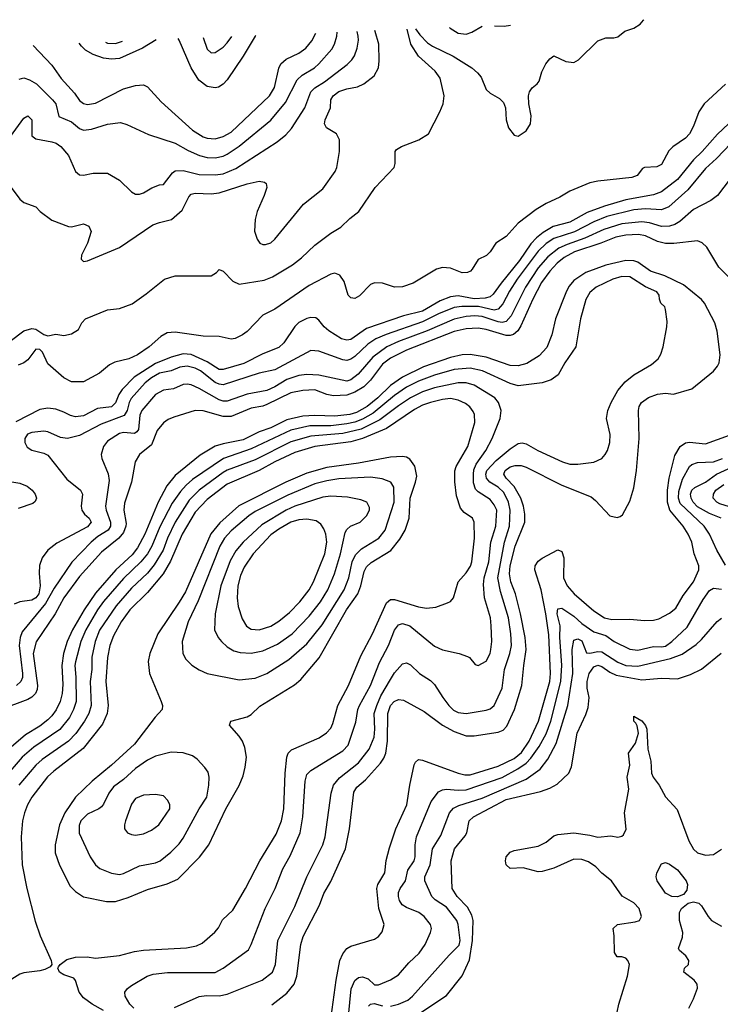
# Model space of a CAD drawing. Header units: inches. Extents: x 1834610 to 2027685, y 642842 to 774116.
# Tile 583 of 632: x 1985769 to 1989284, y 763869 to 768812. Entities that reach past the tile are written whole.
import ezdxf

# ---------------------------------------------------------------- set-up
doc = ezdxf.new("R2010")
doc.units = ezdxf.units.IN
doc.header["$MEASUREMENT"] = 0
doc.layers.add('B9786', color=7, linetype='Continuous')

msp = doc.modelspace()

# ---------------------------------------------------------------- linework, layer by layer
at = {"layer": 'B9786', "color": 5}
for points, elevation in [([(1987755, 768765.7), (1987776.2, 768736.2), (1987816.2, 768696.2), (1987839.7, 768679.7), (1987944.5, 768630), (1988038.5, 768570), (1988066.1, 768546.1), (1988084, 768524), (1988110, 768462.6), (1988130, 768443.9), (1988177.4, 768417.4), (1988196.3, 768396.3), (1988207.3, 768370), (1988210.2, 768310), (1988222.2, 768270), (1988250, 768233.1), (1988270, 768227.9), (1988310, 768254.4), (1988331.9, 768290), (1988335, 768330), (1988324.1, 768390), (1988322.7, 768430), (1988327.2, 768450), (1988340.5, 768470), (1988366, 768490), (1988375.9, 768504.1), (1988388.7, 768550), (1988409.8, 768590), (1988430, 768615.6), (1988450, 768630.2), (1988510, 768602.6), (1988550, 768598.2), (1988573.6, 768610), (1988670, 768706.4), (1988710, 768720.7), (1988750, 768720.7), (1988770, 768726.7), (1988805.9, 768754), (1988851.3, 768770), (1988882.4, 768790), (1988899.8, 768810), (1988901, 768812.3)], 280), ([(1987926.6, 768772.7), (1987929.2, 768770), (1987970, 768745.2), (1988010, 768740.3), (1988037.7, 768750), (1988089.6, 768779.3)], 320), ([(1988151.1, 768781.8), (1988200.8, 768779.2), (1988231.8, 768785.1)], 320), ([(1985710, 768207), (1985790, 768318.4), (1985810, 768329.2), (1985830.1, 768310), (1985830.3, 768230), (1985850, 768215), (1985930, 768199.8), (1985952.2, 768192.2), (1985976.1, 768176.1), (1986013.7, 768130), (1986050, 768050.4), (1986070, 768033.4), (1986090, 768032), (1986137.4, 768042.6), (1986210, 768041.7), (1986270, 768006), (1986330, 767948), (1986350, 767936.4), (1986370, 767935.8), (1986390, 767942.6), (1986431.8, 767968.2), (1986470, 767982.6), (1986490, 767985.3), (1986536, 768044), (1986550, 768053), (1986590, 768055.5), (1986670, 768035.2), (1986750, 768032.7), (1986790, 768039), (1986854.1, 768065.9), (1987060.6, 768199.4), (1987105.1, 768234.9), (1987133.5, 768266.5), (1987199.9, 768370), (1987230.4, 768450), (1987249.9, 768470.1), (1987298.9, 768501.1), (1987412.5, 768587.5), (1987436.3, 768610), (1987449.1, 768630.9), (1987461.9, 768670), (1987468.7, 768710), (1987468.2, 768730), (1987462, 768753.8)], 340), ([(1985722.1, 767197.9), (1985790, 767250.1), (1985830, 767261.8), (1985850, 767258.5), (1985890, 767231.3), (1985910, 767224.4), (1985950, 767233.1), (1985990, 767227.6), (1986030, 767235.8), (1986063.7, 767256.3), (1986080.9, 767290), (1986099.5, 767310), (1986210, 767355.8), (1986270, 767363.2), (1986333.6, 767386.4), (1986404.1, 767436), (1986495.1, 767510), (1986550, 767526), (1986730, 767527.1), (1986756.8, 767543.2), (1986770, 767557.4), (1986790, 767550.2), (1986839, 767499), (1986870, 767484.7), (1986996, 767504), (1987037.9, 767522.1), (1987138.7, 767581.3), (1987183.8, 767616.3), (1987250, 767680.9), (1987330, 767740.8), (1987380.3, 767770), (1987425.7, 767814.3), (1987470.6, 767850), (1987553.5, 767970), (1987647.9, 768070), (1987653.8, 768090), (1987652.8, 768150), (1987660, 768160), (1987684.3, 768175.7), (1987771.2, 768208.8), (1987820, 768240), (1987877.5, 768350), (1987893.8, 768390), (1987899.7, 768430), (1987878.6, 768518.6), (1987853.9, 768553.9), (1987769.9, 768630), (1987731.3, 768690), (1987713.9, 768764)], 280), ([(1985726.3, 767970), (1985770, 767911.6), (1985790, 767894.6), (1985850, 767872.7), (1985872.7, 767850), (1985930, 767806.7), (1986014.7, 767774.7), (1986030, 767772.6), (1986090, 767787.4), (1986116.3, 767776.3), (1986128.7, 767748.7), (1986110.1, 767689.9), (1986080.2, 767630), (1986078, 767610), (1986090, 767598.9), (1986110, 767600.9), (1986270, 767669.1), (1986437.7, 767782.3), (1986470, 767794.7), (1986531.1, 767808.9), (1986584.1, 767855.9), (1986617.8, 767922.2), (1986630, 767935.9), (1986650, 767942.2), (1986730, 767938.7), (1986770, 767943.1), (1986910, 767987.9), (1986970, 768001.1), (1986997.4, 767997.4), (1987006, 767990), (1987008.9, 767970), (1986996.1, 767930), (1986960.2, 767850), (1986950.8, 767809.2), (1986948.1, 767750), (1986960.2, 767710), (1986974.9, 767690), (1986990, 767683), (1987003.4, 767683.4), (1987030, 767692.6), (1987050, 767711.1), (1987194, 767886), (1987290, 767962.4), (1987352.5, 768050), (1987360.2, 768070), (1987374, 768150), (1987374.3, 768210), (1987358.8, 768238.8), (1987309.3, 768269.3), (1987298.6, 768290), (1987301.3, 768310), (1987328.2, 768370), (1987330.6, 768410), (1987342.7, 768430), (1987370, 768451.6), (1987410, 768464.7), (1987465, 768475), (1987495.4, 768490), (1987547.1, 768530), (1987569.1, 768570.9), (1987573.4, 768606.6), (1987570.4, 768690), (1987553.1, 768753.1), (1987551.2, 768757.4)], 320), ([(1985766.9, 768513.1), (1985790, 768519.6), (1985819.2, 768510), (1985853.5, 768490), (1985934.2, 768410), (1985950.2, 768390), (1985966.3, 768326.3), (1986030, 768298.8), (1986070, 768266.7), (1986090, 768258.1), (1986130, 768262.6), (1986210, 768287.2), (1986275.6, 768295.6), (1986306.5, 768286.5), (1986415.9, 768235.9), (1986550, 768192.2), (1986615.4, 768155.4), (1986672, 768130), (1986710, 768121.3), (1986750, 768119.6), (1986790, 768127.3), (1986810, 768136.6), (1986870, 768177.6), (1987030, 768307.9), (1987103.7, 768396.3), (1987161.5, 768510), (1987186.5, 768533.5), (1987249.2, 768570.8), (1987269.9, 768590), (1987335.5, 768664.5), (1987349.3, 768690), (1987360.2, 768730), (1987362.8, 768749.8)], 360), ([(1985837.4, 768683), (1985930, 768583.6), (1985976.6, 768516.6), (1986044, 768444), (1986070, 768407.4), (1986090, 768391.5), (1986110, 768386.9), (1986150, 768393.2), (1986290, 768465.4), (1986350, 768482.2), (1986390, 768484.8), (1986410, 768475.5), (1986479.3, 768399.3), (1986637.1, 768257.1), (1986690, 768224.6), (1986710, 768217.7), (1986750, 768214.5), (1986790, 768226.3), (1986830, 768248), (1987023.4, 768430), (1987048.4, 768471.6), (1987070, 768568.4), (1987079.8, 768590), (1987105.8, 768614.2), (1987170, 768643.5), (1987204.8, 768670), (1987234.3, 768705.7), (1987254.5, 768745.4)], 380), ([(1986954.3, 768733.2), (1986950.6, 768729.4), (1986890, 768629.3), (1986810, 768511.2), (1986790, 768488.4), (1986766.3, 768473.7), (1986750, 768469.4), (1986710, 768476.8), (1986668.8, 768508.8), (1986630.1, 768570), (1986570, 768710.3), (1986564.9, 768717.1)], 420), ([(1986689.9, 768722.4), (1986710, 768664.2), (1986730, 768646.7), (1986750, 768648), (1986790, 768674), (1986810, 768695.4), (1986833.7, 768728.3)], 440), ([(1986453.3, 768711.9), (1986385.6, 768670), (1986270, 768617), (1986230, 768613.4), (1986190, 768618.6), (1986138, 768638), (1986100.1, 768660.1), (1986079.1, 768679.1), (1986067.7, 768693.8)], 420), ([(1986200.1, 768700), (1986210, 768695.2), (1986250, 768693.6), (1986285.8, 768704.1)], 440), ([(1989310, 768487.9), (1989203.3, 768390), (1989177.3, 768350), (1989150, 768278.6), (1989130, 768239.9), (1989110, 768216.8), (1989046.2, 768173.8), (1989026.3, 768153.7), (1988990, 768085.7), (1988966.8, 768073.2), (1988903.7, 768070), (1988894.4, 768065.6), (1988867.3, 768030), (1988840.5, 768019.5), (1988670, 768001.9), (1988630, 767993.1), (1988530, 767950.7), (1988479.1, 767920.9), (1988410, 767889.1), (1988360, 767860), (1988269.6, 767790.4), (1988210, 767723.2), (1988158.3, 767690), (1988130, 767646.2), (1988112.1, 767627.9), (1988070, 767609.1), (1988039.4, 767560.6), (1988030.4, 767549.6), (1988016.9, 767543.1), (1987990, 767541.3), (1987930, 767564.7), (1987890, 767568.8), (1987860.4, 767559.6), (1987743.2, 767490), (1987690, 767471.1), (1987649.9, 767469.9), (1987590, 767489), (1987550, 767491.3), (1987530, 767483.7), (1987474.4, 767425.6), (1987450, 767413.1), (1987430, 767416.7), (1987417.9, 767430), (1987397.4, 767497.4), (1987376.2, 767530), (1987350, 767539.4), (1987330, 767535.2), (1987221.6, 767478.4), (1987050, 767359.7), (1986990, 767328.7), (1986910, 767247), (1986887.7, 767230), (1986850, 767211), (1986830, 767208.2), (1986770, 767221.2), (1986690, 767223.3), (1986550, 767243.8), (1986510, 767240.1), (1986477.5, 767222.5), (1986418.9, 767170), (1986360.6, 767130), (1986316.9, 767110), (1986246.4, 767093.6), (1986219.9, 767080.1), (1986170, 767037.9), (1986090, 766995.1), (1986030, 766995.1), (1985990, 767014), (1985910, 767084.2), (1985883.8, 767143.8), (1985870, 767156.3), (1985850, 767158.4), (1985810, 767104.7), (1985790, 767089.8), (1985761.7, 767078.3)], 280), ([(1989325.3, 768290), (1989270, 768238.3), (1989193.4, 768150), (1989150, 768108), (1989070, 768010.3), (1988990, 767947.4), (1988950, 767932.5), (1988810, 767908), (1988703.5, 767876.5), (1988616.2, 767843.8), (1988530, 767795.2), (1988445.7, 767774.3), (1988395.7, 767744.3), (1988362.3, 767717.7), (1988333.4, 767686.6), (1988276.9, 767603.1), (1988184.3, 767490), (1988145, 767434.9), (1988130, 767421.8), (1988105.3, 767414.7), (1988050, 767410.2), (1987970, 767425.4), (1987930, 767421.7), (1987879.6, 767400.4), (1987790, 767349.1), (1987694.5, 767325.5), (1987510, 767261.7), (1987430, 767206), (1987410, 767202.9), (1987384.5, 767210), (1987320.3, 767250), (1987297.5, 767270), (1987270, 767304.5), (1987254.8, 767314.8), (1987230, 767317.4), (1987210, 767312.5), (1987170, 767292.1), (1987150, 767272.5), (1987093.8, 767190), (1987070, 767167.3), (1986990, 767134.2), (1986893.2, 767086.8), (1986790, 767056.4), (1986770, 767056.3), (1986710, 767095.4), (1986630, 767132.1), (1986590, 767135.6), (1986530, 767118.9), (1986450, 767085.6), (1986343.1, 767016.9), (1986284.2, 766955.8), (1986266.7, 766930), (1986250, 766889.2), (1986230, 766868.8), (1986160.1, 766859.9), (1986090, 766824.4), (1986050, 766818.3), (1986024.6, 766824.6), (1985990, 766842.8), (1985950, 766856.3), (1985910, 766861.4), (1985870, 766855.3), (1985750, 766793.8)], 320), ([(1989410, 768265.3), (1989265.2, 768114.8), (1989210, 768065.6), (1989121.7, 767958.3), (1989027.1, 767872.9), (1988990, 767858.4), (1988910, 767863.4), (1988850, 767858.4), (1988715.8, 767824.2), (1988650, 767797.8), (1988553.1, 767746.9), (1988450, 767713.9), (1988411.5, 767688.5), (1988370, 767649.9), (1988265.2, 767510), (1988227.2, 767450), (1988194.2, 767385.8), (1988170, 767359), (1988150, 767354.3), (1988072.1, 767372.1), (1987987.7, 767372.3), (1987950, 767367.1), (1987870, 767336.4), (1987790, 767295.9), (1987607.3, 767232.7), (1987556.1, 767210), (1987515.8, 767184.2), (1987450, 767121.9), (1987430, 767108.2), (1987410, 767102.1), (1987390, 767104.5), (1987270, 767148.6), (1987230, 767151.4), (1987050, 767055), (1986970, 767037.8), (1986790, 766979), (1986770, 766981.9), (1986750, 766991.4), (1986676.2, 767050), (1986650, 767063.3), (1986610, 767073.1), (1986572.9, 767067.1), (1986530, 767048.8), (1986470, 767037.2), (1986430, 767014.3), (1986399.1, 766990), (1986328, 766910), (1986318, 766890), (1986308.9, 766850), (1986294.2, 766825.8), (1986177.5, 766782.5), (1986070, 766725.6), (1986009, 766709), (1985974.8, 766714.8), (1985910, 766744), (1985890, 766746.8), (1985830, 766739.6), (1985808.5, 766731.5), (1985795.6, 766710), (1985795.5, 766690), (1985806.8, 766666.8), (1985830, 766651.9), (1985890, 766636.5), (1985910, 766626.3), (1986005.2, 766505.2), (1986074.3, 766450), (1986085.2, 766430), (1986077, 766370), (1986081.7, 766350), (1986095.2, 766330), (1986118.6, 766310), (1986127.9, 766290), (1986110, 766265.8), (1985955, 766185), (1985910.7, 766149.3), (1985882, 766110), (1985868.2, 766071.8), (1985866.8, 766033.2), (1985872.7, 765970), (1985865.2, 765930), (1985850.1, 765910), (1985830, 765898.8), (1985770.1, 765889.9), (1985742, 765878)], 340), ([(1989392, 768090), (1989270.2, 767929.8), (1989236.2, 767903.8), (1989150, 767859), (1989080.8, 767799.2), (1989056, 767784), (1989030, 767775.6), (1988990, 767774.6), (1988930, 767792.8), (1988890, 767798.1), (1988790, 767787), (1988700.6, 767759.4), (1988604.2, 767715.8), (1988515.5, 767684.5), (1988474.9, 767665.1), (1988418.7, 767621.2), (1988370, 767565.9), (1988307.7, 767470), (1988234.7, 767325.3), (1988210, 767297.8), (1988190, 767292.8), (1988170, 767295), (1988090, 767321.6), (1988053.7, 767326.3), (1988010, 767323.1), (1987950, 767309.6), (1987813.7, 767250), (1987670, 767197.4), (1987610.7, 767169.3), (1987541.1, 767118.9), (1987467, 767033), (1987430, 767003.9), (1987410, 766998.1), (1987270, 767027.4), (1987210.4, 767030.4), (1987170, 767026.3), (1987110, 767005.7), (1987050, 766969.2), (1987010, 766951.2), (1986910, 766933), (1986810, 766897.4), (1986790, 766897.5), (1986770, 766903.9), (1986670, 766961.6), (1986630, 766979.3), (1986610, 766983), (1986590, 766981), (1986540.2, 766959.8), (1986490, 766952.2), (1986450.2, 766930), (1986382.5, 766850), (1986372.4, 766827.6), (1986365.1, 766754.9), (1986357.5, 766742.5), (1986344.6, 766735.4), (1986290, 766740.4), (1986270, 766735.5), (1986210, 766697), (1986189.4, 766670), (1986178.8, 766630), (1986181.3, 766610), (1986213.1, 766533.1), (1986218.6, 766498.6), (1986200.3, 766370), (1986202.5, 766350), (1986224.7, 766290), (1986225.4, 766270), (1986213.8, 766250), (1986162.1, 766217.9), (1986128.3, 766190), (1986031.6, 766088.4), (1985941.5, 765958.5), (1985898.7, 765881.3), (1985781.3, 765738.7), (1985770.9, 765710), (1985766.5, 765670), (1985783.7, 765530), (1985782.7, 765510), (1985775.1, 765490), (1985753.7, 765470)], 360), ([(1989350, 767495.8), (1989277.7, 767570), (1989217, 767670), (1989192.8, 767692.8), (1989170, 767701.8), (1989051.6, 767688.4), (1989010, 767688.4), (1988970, 767699.4), (1988910, 767727.9), (1988874, 767734), (1988810, 767730.5), (1988760.2, 767719.8), (1988684.6, 767690), (1988553.1, 767646.9), (1988501.5, 767618.5), (1988465.6, 767590), (1988429, 767550), (1988387.8, 767492.2), (1988343.6, 767410), (1988284.1, 767275.9), (1988269.2, 767250.8), (1988247.5, 767232.5), (1988230, 767226.9), (1988210, 767227.1), (1988110, 767256.4), (1988070, 767263), (1988010, 767259.6), (1987950, 767247.2), (1987710, 767153), (1987630, 767113), (1987590, 767082.6), (1987530, 767002.7), (1987496.2, 766970), (1987450, 766941.7), (1987410, 766927.1), (1987344, 766924), (1987310, 766930.7), (1987250, 766953.5), (1987190, 766951.4), (1987130, 766939.2), (1987010, 766880.6), (1986990, 766872.7), (1986930, 766861.7), (1986830, 766820.1), (1986790, 766819.7), (1986690, 766849.4), (1986650.1, 766849.9), (1986542.8, 766817.2), (1986514.8, 766805.2), (1986491.6, 766788.4), (1986459.2, 766750), (1986430, 766678), (1986371.1, 766628.9), (1986347.9, 766592.1), (1986330.1, 766490), (1986294.7, 766385.3), (1986292.2, 766350), (1986302.9, 766282.9), (1986302.4, 766270), (1986290, 766238.6), (1986266.6, 766210), (1986180.5, 766139.5), (1986070, 766016.9), (1985991.2, 765910), (1985946.9, 765830), (1985851.4, 765688.6), (1985837.4, 765630), (1985859.2, 765470), (1985856.9, 765450), (1985847.9, 765430), (1985830, 765411.7), (1985810, 765399.7), (1985671.7, 765348.3)], 380), ([(1987033.9, 763866.1), (1987110, 763925), (1987146.6, 763970), (1987159.3, 764010), (1987179.6, 764170), (1987191, 764210), (1987273.2, 764366.8), (1987294.7, 764425.3), (1987330, 764486.5), (1987403.6, 764650), (1987423.4, 764750), (1987446.1, 764933.9), (1987460.9, 764959.1), (1987504.5, 764995.5), (1987579.3, 765080.7), (1987595.8, 765104.2), (1987606.4, 765130), (1987614.5, 765190), (1987617, 765330), (1987630, 765369.3), (1987648.2, 765390), (1987670, 765399.8), (1987695.8, 765395.8), (1987799.3, 765339.3), (1987890, 765270.1), (1987950, 765238.6), (1988010, 765217.7), (1988050, 765217.2), (1988170, 765235.4), (1988195, 765245), (1988214.1, 765265.9), (1988251.2, 765350), (1988289.5, 765470), (1988298, 765570), (1988311.2, 765650), (1988305.3, 765710), (1988282.6, 765830), (1988256.3, 765930), (1988233.5, 765990), (1988226, 766030), (1988230.7, 766070), (1988254.7, 766170), (1988303.3, 766290), (1988303.3, 766330), (1988297.7, 766370), (1988284.5, 766410), (1988250, 766469.4), (1988210.4, 766510), (1988199.1, 766530), (1988204.9, 766550), (1988230, 766567.5), (1988254.6, 766574.6), (1988285.4, 766574.6), (1988310, 766566.2), (1988490, 766475.9), (1988636.8, 766416.8), (1988658.9, 766398.9), (1988730, 766321.8), (1988767.1, 766312.9), (1988782, 766318), (1988793, 766327), (1988830, 766394.9), (1988850, 766462.8), (1988863.4, 766550), (1988878.2, 766710), (1988873.3, 766850), (1988876.8, 766870), (1988888.3, 766890), (1988924.8, 766915.2), (1988970, 766931.9), (1989010, 766936.8), (1989050, 766932.2), (1989141, 766959), (1989250, 767048), (1989270, 767073.1), (1989279.1, 767090), (1989284.5, 767130), (1989269.1, 767249.1), (1989257.4, 767290), (1989205.1, 767390), (1989190, 767408.3), (1989100.5, 767480.5), (1989006.3, 767526.3), (1988934.2, 767550), (1988870, 767595.2), (1988850, 767602), (1988810, 767603.9), (1988710, 767579.4), (1988610, 767543.5), (1988550, 767502.3), (1988525.7, 767474.3), (1988513.5, 767450), (1988458.2, 767310), (1988439.1, 767230), (1988413.5, 767166.5), (1988375.4, 767124.6), (1988314.4, 767085.6), (1988270, 767074.2), (1988230, 767075.8), (1988110, 767118.2), (1988030, 767130.9), (1987989.9, 767129.9), (1987930, 767115.7), (1987795.9, 767070), (1987690, 767017.2), (1987630, 766975.7), (1987566.6, 766913.4), (1987512.2, 766870), (1987459.3, 766840.7), (1987426.5, 766830), (1987350, 766821.1), (1987250, 766824.7), (1987190, 766821.3), (1987110, 766803), (1987030, 766763.3), (1986970, 766743.1), (1986890, 766702.9), (1986790, 766683.6), (1986749.5, 766670.5), (1986674.5, 766625.5), (1986550, 766524.1), (1986508.3, 766471.7), (1986463.5, 766390), (1986396.9, 766230), (1986359.7, 766160.3), (1986333.4, 766126.6), (1986252, 766050), (1986150, 765933.1), (1986092.1, 765850), (1986034.6, 765750), (1986007.6, 765690), (1985989.7, 765630), (1985981.2, 765570), (1985984.9, 765475.1), (1985981.8, 765430), (1985972.4, 765390), (1985952.2, 765347.8), (1985930, 765316.9), (1985910, 765298), (1985870, 765266.4), (1985797.7, 765222.3), (1985692.2, 765130)], 420), ([(1986546.3, 763853.7), (1986670, 763908.8), (1986706, 763914), (1986770, 763911.6), (1986810, 763920.9), (1986986.3, 763990), (1987037.7, 764030), (1987052.2, 764070), (1987064.1, 764190), (1987150, 764360.9), (1987209.2, 764510), (1987290.5, 764670), (1987301.2, 764710), (1987331.9, 764930), (1987344.5, 764970), (1987373.3, 765006.7), (1987470, 765082.1), (1987522.9, 765150), (1987547.1, 765210), (1987550.6, 765250), (1987548.3, 765330), (1987561.6, 765370), (1987581.8, 765418.2), (1987630, 765500.6), (1987650, 765532.8), (1987690, 765578.2), (1987710, 765582.8), (1987730, 765573.4), (1987776, 765530), (1987830, 765495.2), (1987850, 765474.9), (1987891.6, 765410), (1987923.2, 765370), (1987946.6, 765346.6), (1987970, 765333.9), (1988010, 765330.1), (1988110, 765346.6), (1988130, 765353.4), (1988150.6, 765370), (1988190, 765456.4), (1988201.7, 765550), (1988228, 765630), (1988236.4, 765670), (1988233.8, 765730), (1988222.6, 765810), (1988181.3, 765941.3), (1988168.3, 766010), (1988201.3, 766190), (1988227.2, 766270), (1988230.9, 766350), (1988222.3, 766390), (1988198, 766438), (1988170, 766465.5), (1988128.8, 766490), (1988111.6, 766510), (1988108.3, 766530), (1988113.8, 766550), (1988160, 766600), (1988230, 766657.5), (1988270, 766684.6), (1988290, 766687.8), (1988310, 766683.5), (1988368.9, 766650), (1988493.1, 766593.1), (1988530, 766581.7), (1988570, 766581.5), (1988650, 766591), (1988690, 766609.1), (1988707.4, 766630), (1988719.3, 766650), (1988730.5, 766690), (1988732.1, 766730), (1988714, 766810), (1988719.8, 766850), (1988736.8, 766890), (1988769.8, 766950), (1988806.4, 766993.6), (1988850, 767029.3), (1988938.5, 767081.5), (1988972.7, 767110), (1988986.4, 767133.6), (1988997.8, 767170), (1989015.7, 767270), (1989017.1, 767297.1), (1989010, 767357.2), (1989005.4, 767370), (1988986, 767390), (1988978.7, 767410), (1988978, 767430), (1988966.3, 767446.4), (1988910, 767471.4), (1988830, 767520.9), (1988790, 767523.4), (1988744.9, 767510), (1988660.9, 767470), (1988630, 767442.3), (1988610, 767407.3), (1988582.7, 767310), (1988559.3, 767170), (1988504.4, 767090), (1988471.3, 767030), (1988436.2, 767003.8), (1988390.1, 766989.9), (1988270, 766974), (1988230, 766985.3), (1988090.9, 767050), (1988030, 767063.3), (1987950, 767055.7), (1987850, 767028.1), (1987770, 766997.6), (1987710, 766966.7), (1987650, 766925.9), (1987542.5, 766837.5), (1987490, 766807.1), (1987450, 766792.2), (1987410, 766783.6), (1987330, 766773.7), (1987225.8, 766774.2), (1987130, 766751.1), (1986930, 766657.2), (1986791.3, 766608.7), (1986635.7, 766504.3), (1986603.8, 766476.2), (1986575.7, 766444.3), (1986535.1, 766384.9), (1986473.2, 766266.8), (1986432.4, 766170), (1986409.7, 766130), (1986377.2, 766090), (1986290, 766007.7), (1986190, 765891.3), (1986160.1, 765850), (1986101.9, 765750), (1986075.6, 765690), (1986048.7, 765588.7), (1986045.2, 765570), (1986050.9, 765510.9), (1986052.5, 765390), (1986039.7, 765350), (1986019.7, 765310), (1985970, 765249), (1985839.7, 765160.3), (1985780.9, 765110), (1985690, 765003)], 440), ([(1986342.5, 763850), (1986321.4, 763870), (1986298.5, 763910), (1986297.2, 763930), (1986310, 763948.8), (1986330, 763963.2), (1986409.6, 764010), (1986439.4, 764020.6), (1986511.2, 764028.8), (1986750.4, 764029.6), (1986789.9, 764050.1), (1986916.9, 764143.1), (1986931.1, 764168.9), (1987000.6, 764350), (1987050.6, 764450), (1987089.9, 764550), (1987125.6, 764614.4), (1987177.1, 764730), (1987189.9, 764810.1), (1987201.1, 764990), (1987210, 765022.6), (1987230, 765043), (1987390, 765141.6), (1987417.7, 765170), (1987455, 765285), (1987466.4, 765350), (1987474.1, 765370), (1987528.9, 765470), (1987575.4, 765584.6), (1987619.6, 765670), (1987650, 765747.4), (1987670, 765774.7), (1987690, 765780.6), (1987727.2, 765770), (1987850, 765667.6), (1987890, 765649.4), (1987974, 765630), (1988015.5, 765615.5), (1988026, 765610), (1988055.2, 765575.2), (1988070, 765570.5), (1988110, 765591.8), (1988129.8, 765630), (1988133.9, 765650), (1988137.5, 765690), (1988135.4, 765770), (1988131.6, 765810), (1988101.5, 765910), (1988096.1, 765976.1), (1988100.3, 766010), (1988122.7, 766090), (1988133.5, 766190), (1988158, 766270), (1988162.7, 766350), (1988150, 766377.5), (1988130, 766403), (1988070, 766441.7), (1988056.1, 766456.1), (1988046.7, 766486.7), (1988045.8, 766530), (1988047.8, 766552.2), (1988058.9, 766581.1), (1988107.7, 766650), (1988140.4, 766710), (1988180.6, 766810), (1988185, 766850), (1988171.3, 766890), (1988153.3, 766913.3), (1988050, 766977.4), (1988010, 766988.6), (1987970, 766989.2), (1987850, 766965), (1987790, 766943.4), (1987730, 766913.2), (1987670, 766874.6), (1987576.3, 766803.7), (1987482.9, 766757.1), (1987390, 766734.4), (1987230, 766722.1), (1987130, 766692.6), (1986950, 766603), (1986810, 766551.2), (1986790, 766539.9), (1986669.8, 766450.2), (1986620.1, 766399.8), (1986549.4, 766290), (1986510.1, 766210), (1986488.8, 766150), (1986444.6, 766075.4), (1986410, 766034.6), (1986330, 765958.2), (1986252.6, 765870), (1986170, 765746.8), (1986147.4, 765690), (1986131.4, 765611.4), (1986130.7, 765550), (1986122.4, 765490), (1986127.2, 765370), (1986116, 765330), (1986094.6, 765290), (1986051.2, 765228.8), (1986014.1, 765190), (1985881.7, 765098.3), (1985850.1, 765070), (1985765.6, 764970)], 460), ([(1986190, 763837.8), (1986133.5, 763870), (1986090, 763902.6), (1986068.5, 763930), (1986050, 763989.3), (1986041.4, 764001.4), (1985990, 764018), (1985969.4, 764030), (1985961.2, 764050), (1985963.2, 764056.8), (1985972.7, 764070), (1986005.9, 764094.1), (1986050, 764105.3), (1986108.3, 764108.3), (1986150, 764100.9), (1986270, 764114.3), (1986346, 764134), (1986390, 764140.4), (1986606.5, 764153.5), (1986657.2, 764162.8), (1986684.1, 764175.9), (1986749.1, 764230.9), (1986766.8, 764253.2), (1986787, 764293), (1986838.5, 764341.5), (1986902.8, 764450), (1986974, 764590), (1987056.2, 764723.8), (1987083.6, 764790), (1987095.3, 764850), (1987101.1, 765030), (1987110.4, 765109.6), (1987117.1, 765130), (1987132.5, 765147.5), (1987272.5, 765207.5), (1987308.5, 765231.5), (1987330, 765254.9), (1987340.7, 765279.3), (1987365.2, 765370), (1987418.8, 765470), (1987481.6, 765618.4), (1987539.1, 765730), (1987610, 765884.2), (1987630, 765900.8), (1987650, 765901.2), (1987770, 765864), (1987810, 765858.1), (1987856.4, 765863.6), (1987915.7, 765884.3), (1987930, 765892.2), (1987946.3, 765910), (1987968.9, 765990), (1988010, 766035.9), (1988031.1, 766068.9), (1988037.5, 766090), (1988050.4, 766210), (1988049.8, 766289.8), (1988041.1, 766310), (1987998.8, 766338.8), (1987980.2, 766360.2), (1987961.5, 766421.5), (1987951.8, 766491.8), (1987952.7, 766547.3), (1987958.8, 766570), (1988018, 766670), (1988052.2, 766790), (1988051.9, 766830), (1988045.3, 766845.3), (1988028.2, 766868.2), (1988006.1, 766886.1), (1987970, 766902.3), (1987930, 766909.9), (1987890, 766905.6), (1987830, 766891.3), (1987790, 766877.2), (1987750, 766856.2), (1987610, 766760.6), (1987490, 766709.7), (1987430, 766693.4), (1987250, 766670.2), (1987150, 766640.2), (1987050, 766593.1), (1986971.5, 766550), (1986810, 766481), (1986710, 766404.4), (1986650, 766340.6), (1986584.8, 766230), (1986525.6, 766094.4), (1986489.8, 766030.2), (1986410, 765936.7), (1986321.9, 765850), (1986279.2, 765790), (1986240.4, 765719.6), (1986222.3, 765670), (1986209.3, 765610), (1986201.6, 765490), (1986212.4, 765370), (1986207.4, 765330), (1986185.1, 765274.9), (1986087, 765153), (1985940.1, 765039.9), (1985909.2, 765010.8), (1985830.6, 764910), (1985808.6, 764870), (1985793.4, 764830), (1985784, 764790), (1985776.7, 764710), (1985782.4, 764570), (1985805.5, 764450), (1985846.6, 764286.6), (1985872.6, 764212.6), (1985927.7, 764090), (1985931.3, 764070), (1985922.5, 764057.5), (1985896.2, 764043.8), (1985870, 764036.8), (1985790, 764027.1), (1985770, 764020.6), (1985689.4, 763970.6)], 480), ([(1987327.8, 763770), (1987356.9, 763990), (1987376.2, 764090), (1987390, 764122.8), (1987410, 764149.3), (1987430, 764161), (1987550, 764196), (1987570, 764210.4), (1987587.2, 764232.8), (1987597.6, 764270), (1987570.5, 764350), (1987561.2, 764450), (1987566.8, 764470), (1987601.3, 764530), (1987608.5, 764591.5), (1987625.2, 764654.8), (1987656.8, 764750), (1987711.1, 764870), (1987726.1, 764970), (1987748.8, 765071.2), (1987755.8, 765084.2), (1987770, 765097.6), (1987790, 765095.4), (1987969.7, 765029.7), (1988001.9, 765021.9), (1988030, 765021.7), (1988170, 765065.7), (1988250, 765102.9), (1988286.6, 765133.4), (1988325.2, 765190), (1988371.9, 765290), (1988428.6, 765490), (1988433.2, 765530), (1988424.2, 765724.2), (1988408.7, 765830), (1988385.5, 765950), (1988353.7, 766050), (1988356.3, 766070), (1988370, 766094.4), (1988390, 766109.3), (1988470, 766151.4), (1988490, 766142.6), (1988498.9, 766110), (1988498.3, 766010), (1988515.5, 765970), (1988551.4, 765930), (1988650, 765844.2), (1988703.6, 765810), (1988740.6, 765800.6), (1988830, 765802), (1988904.3, 765795.7), (1988950, 765798), (1988975.5, 765804.5), (1989030, 765833.4), (1989061.5, 765858.5), (1989097.7, 765922.3), (1989150, 765990.2), (1989176.2, 766050), (1989176.6, 766070), (1989153.9, 766130), (1989141.6, 766190), (1989123.6, 766230), (1989098.2, 766270), (1989030.8, 766350), (1989020.2, 766390), (1989020.2, 766450), (1989027.8, 766510), (1989056.3, 766623.7), (1989083.2, 766670), (1989110, 766688.8), (1989130, 766692.1), (1989210, 766683), (1989330, 766726.8)], 380), ([(1989310, 766074.3), (1989266.9, 766150), (1989231, 766230), (1989203.6, 766270), (1989083.5, 766383.5), (1989074.3, 766410), (1989076.3, 766443.7), (1989094.4, 766505.6), (1989130, 766568.6), (1989140.9, 766579.1), (1989170, 766589.7), (1989250, 766592.2), (1989295.8, 766610)], 360), ([(1989289, 766310), (1989230, 766333.7), (1989170, 766367), (1989148.6, 766390), (1989137.5, 766410), (1989134.6, 766430), (1989141.3, 766450), (1989156, 766464), (1989210, 766491.3), (1989264.7, 766530), (1989364.8, 766575.2)], 340), ([(1985710, 766495.8), (1985770, 766485.8), (1985806.7, 766470), (1985832.6, 766450), (1985846.9, 766430), (1985852.9, 766410), (1985846.2, 766393.8), (1985835.9, 766384.1), (1985761.6, 766358.4)], 320), ([(1989330, 766367.4), (1989282.5, 766382.5), (1989267, 766390), (1989248.1, 766410), (1989249.9, 766430), (1989262.1, 766450), (1989301.4, 766478.6)], 320), ([(1987418.7, 763810), (1987432.2, 763947.8), (1987450, 763988.5), (1987470, 764004), (1987490, 764006.8), (1987517.2, 763997.2), (1987550, 763967), (1987570, 763967.6), (1987630, 763991.5), (1987670, 764017.8), (1987721.9, 764078.1), (1987774.1, 764125.9), (1987803.5, 764170), (1987831, 764230), (1987834.7, 764250), (1987829.8, 764270), (1987798.7, 764310), (1987772, 764330), (1987710, 764355.3), (1987688.5, 764368.5), (1987675.6, 764390), (1987670.5, 764410), (1987670, 764430.4), (1987677.5, 764450), (1987705.2, 764490), (1987717, 764543), (1987748.3, 764590), (1987753, 764610), (1987752.7, 764670), (1987761, 764710), (1987833.3, 764886.7), (1987870, 764935.4), (1987890, 764946.3), (1987909.9, 764950.1), (1987970, 764944.2), (1988010, 764946.6), (1988190, 765008.2), (1988268.9, 765051.1), (1988310, 765079.9), (1988334.5, 765105.5), (1988376.5, 765163.5), (1988410, 765226.6), (1988434.1, 765290), (1988484, 765490), (1988488.8, 765571.2), (1988480.1, 765710), (1988480.7, 765770), (1988465.9, 765830), (1988470, 765854.3), (1988490, 765858.3), (1988550, 765817.3), (1988590, 765780.6), (1988650, 765738.7), (1988710, 765720.8), (1988752.1, 765690), (1988830, 765652.9), (1988870, 765647), (1988950, 765665.6), (1988990, 765663.3), (1989010, 765667.5), (1989041.4, 765690), (1989117.8, 765762.2), (1989198.7, 765901.3), (1989230, 765946.5), (1989250, 765958.5), (1989290, 765953.2)], 360), ([(1987630, 763860.3), (1987670, 763869.6), (1987717.3, 763890), (1987740.8, 763910), (1987923.4, 764116.6), (1987974, 764166), (1987979.9, 764190), (1987968.7, 764270), (1987961.8, 764290), (1987910, 764357.5), (1987853.6, 764393.6), (1987837.3, 764410), (1987801.2, 764490), (1987802, 764510), (1987829.1, 764570), (1987840.6, 764650), (1987882.4, 764717.6), (1987925.6, 764830), (1987945.3, 764854.7), (1987972.6, 764867.4), (1988090, 764904.6), (1988310, 764999.9), (1988380.2, 765050), (1988419.9, 765100.1), (1988461.3, 765178.7), (1988520.3, 765370), (1988543.8, 765530), (1988541.6, 765650), (1988550, 765697.7), (1988570, 765704.3), (1988590, 765694.8), (1988613.6, 765633.6), (1988630, 765631.4), (1988670, 765641.2), (1988690, 765638.3), (1988770, 765586.9), (1988810.3, 765570), (1988870, 765567.1), (1989034.1, 765605.9), (1989092.9, 765627.1), (1989163.9, 765676.1), (1989190, 765700.1), (1989268.5, 765791.5), (1989290, 765808.6)], 340), ([(1987751.1, 763808.9), (1987910, 763914), (1987990, 764012.3), (1988026.9, 764093.1), (1988041.6, 764190), (1988044.9, 764290), (1988037.2, 764317.2), (1988016.4, 764356.4), (1987964.6, 764410), (1987939.1, 764450), (1987933.8, 764590), (1987951, 764650), (1988004.4, 764715.6), (1988012, 764730), (1988024.6, 764790), (1988046.5, 764810), (1988210, 764896.7), (1988382.8, 764937.2), (1988430, 764954.8), (1988465.9, 764974.1), (1988524.1, 765030), (1988537.7, 765062.3), (1988566.6, 765230), (1988610, 765324.9), (1988620.7, 765359.3), (1988626.1, 765410), (1988616.9, 765456.9), (1988615.8, 765490), (1988626.8, 765530), (1988650, 765563.1), (1988670, 765571.2), (1988690, 765565.4), (1988730, 765537.6), (1988762.1, 765522), (1988890, 765498.8), (1988990, 765506.1), (1989070, 765503.8), (1989134.7, 765525.3), (1989190, 765551.1), (1989288.2, 765631.8)], 320), ([(1988767.3, 763830), (1988775.4, 763870), (1988819.3, 764010), (1988828.3, 764070), (1988820.5, 764090), (1988810, 764101.3), (1988790, 764108), (1988767.6, 764107.6), (1988753, 764130), (1988752.7, 764212.7), (1988747, 764250), (1988768.7, 764270), (1988857.2, 764282.8), (1988879, 764290), (1988889.5, 764310), (1988878, 764350), (1988850, 764378), (1988792.3, 764412.3), (1988738, 764490), (1988690, 764527), (1988660.4, 764560.3), (1988623.9, 764583.9), (1988590, 764595.7), (1988550, 764598.5), (1988450, 764552.1), (1988390, 764535.9), (1988370, 764534.6), (1988294.9, 764554.9), (1988230, 764550.7), (1988210.7, 764570), (1988206.7, 764590), (1988210.7, 764610), (1988230, 764632.5), (1988250, 764641), (1988370, 764662.5), (1988410, 764684.1), (1988450, 764714.5), (1988470, 764722.5), (1988550, 764731), (1988630, 764718.9), (1988670, 764708.2), (1988735.1, 764715.1), (1988771.2, 764708.8), (1988790, 764712.7), (1988799.2, 764720.8), (1988811.7, 764748.3), (1988804.1, 764830), (1988825.4, 764950), (1988816.5, 765010), (1988830.9, 765070), (1988824.6, 765130), (1988859.1, 765180.9), (1988873.3, 765230), (1988866.9, 765266.9), (1988860.7, 765280.7), (1988849.9, 765290), (1988850, 765315.8), (1988890, 765292.1), (1988910, 765268.9), (1988916.6, 765250), (1988921.3, 765150), (1988936.1, 765090), (1988939.8, 765030), (1988946.9, 765010), (1988977.6, 764970), (1989010, 764910.3), (1989067.7, 764847.7), (1989126, 764690), (1989150, 764648.5), (1989170, 764630.4), (1989210, 764618.4), (1989250, 764622), (1989290, 764648.2)], 280), ([(1989125.8, 763850), (1989150, 763896.4), (1989170.6, 763950), (1989168.2, 763970), (1989154, 763990), (1989100.7, 764030), (1989105.6, 764050), (1989125.1, 764070), (1989126, 764090), (1989112, 764112), (1989079.6, 764139.6), (1989075.1, 764150), (1989094.2, 764205.8), (1989096.4, 764230), (1989080.1, 764290), (1989080.1, 764330), (1989090.5, 764350), (1989123.4, 764376.6), (1989150, 764383.4), (1989176.5, 764376.5), (1989190, 764363.6), (1989223.2, 764310), (1989240.7, 764290), (1989290, 764261.2)], 260), ([(1987519.8, 763860.2), (1987530, 763870.1), (1987547.4, 763872.6), (1987590, 763862.4)], 340)]:
    msp.add_lwpolyline(points, dxfattribs=dict(at, elevation=elevation))
for points, elevation in [([(1987690, 766619.9), (1987630, 766616.3), (1987470, 766585.3), (1987310, 766564.6), (1987210, 766535.8), (1987104.4, 766490), (1986868.1, 766371.9), (1986773.4, 766286.6), (1986728.4, 766231.6), (1986600.4, 765939.6), (1986570, 765887.5), (1986462.6, 765730), (1986421.5, 765630), (1986413.6, 765590), (1986419.8, 765530), (1986478.9, 765390), (1986485.7, 765370), (1986483.7, 765350), (1986448.7, 765311.3), (1986344.7, 765175.3), (1986229.5, 765070), (1986133.4, 764990), (1986050, 764909.2), (1985996.3, 764830), (1985969.1, 764770), (1985947.7, 764670), (1985946.5, 764630), (1985968.2, 764568.2), (1986022.6, 764462.6), (1986050, 764435.5), (1986090, 764409.3), (1986205.4, 764385.4), (1986250, 764385.8), (1986313.7, 764406.3), (1986410, 764446), (1986510, 764474.6), (1986562, 764498), (1986671.3, 764608.7), (1986718.2, 764670), (1986804.1, 764850), (1986870, 764967), (1986890, 765017.1), (1986900.8, 765059.2), (1986906.5, 765110), (1986898.6, 765158.6), (1986886.4, 765190), (1986870, 765215.1), (1986822.7, 765270), (1986829, 765290), (1986910, 765312), (1986930, 765324.7), (1986973.4, 765366.6), (1987147.5, 765472.5), (1987179.6, 765500.4), (1987271.2, 765608.8), (1987409.5, 765850), (1987465.8, 765930), (1987480.4, 765970), (1987498.1, 766041.9), (1987510, 766066), (1987532.4, 766087.6), (1987632, 766148), (1987676, 766204), (1987703.8, 766250), (1987722.9, 766310), (1987729.1, 766410), (1987755.6, 766490), (1987761.1, 766521.1), (1987751.3, 766571.3), (1987726.9, 766606.9), (1987710, 766616.2)], 520), ([(1987530, 766515), (1987370, 766507.2), (1987310, 766497.8), (1987250, 766481.7), (1987115.4, 766424.6), (1986950, 766342.6), (1986918.5, 766321.5), (1986830, 766245.7), (1986796.8, 766210), (1986774.2, 766170), (1986665.2, 765894.8), (1986614.3, 765790), (1986583.8, 765690), (1986587.9, 765630), (1986602.5, 765602.5), (1986632.6, 765572.6), (1986670, 765548), (1986710, 765530.2), (1986870, 765498.4), (1986950, 765506.9), (1987010, 765530.8), (1987120.4, 765599.6), (1987210, 765678.8), (1987286.3, 765773.7), (1987397.4, 765950), (1987420.1, 766010), (1987437, 766090), (1987454.2, 766125.8), (1987484.9, 766155.1), (1987570.5, 766209.5), (1987603.7, 766250), (1987648.5, 766390), (1987645.8, 766465.8), (1987631, 766491), (1987587.4, 766507.4)], 540), ([(1987330, 766421.1), (1987290, 766415.4), (1987150, 766370.3), (1987107, 766350), (1986984, 766276), (1986890.1, 766190), (1986853.3, 766146.7), (1986824.9, 766095.1), (1986779.2, 765970), (1986750.2, 765830.2), (1986747.2, 765750), (1986765.8, 765710), (1986781.3, 765690), (1986810, 765663.2), (1986843.6, 765643.6), (1986874.9, 765634.9), (1986930, 765631.4), (1986990, 765643.8), (1987063.3, 765676.7), (1987136.1, 765730), (1987221.7, 765818.3), (1987279.2, 765890), (1987314.8, 765950), (1987349.5, 766030), (1987379.2, 766130), (1987401.8, 766238.2), (1987410, 766253.2), (1987429.9, 766270.1), (1987478, 766290), (1987510, 766320.9), (1987523.8, 766350), (1987524.1, 766364.1), (1987510.5, 766390.6), (1987481.5, 766401.5), (1987414.6, 766414.6)], 560), ([(1987210, 766305.1), (1987170, 766301.8), (1987130, 766289.2), (1987070, 766255.4), (1987030, 766225.4), (1986939.9, 766130), (1986895.4, 766064.6), (1986877.9, 766022.1), (1986864.4, 765970), (1986860.5, 765910), (1986866.1, 765866.1), (1986885.3, 765805.3), (1986907.6, 765767.6), (1986930, 765752.9), (1986970, 765749), (1987030, 765767.9), (1987070, 765793.4), (1987123.6, 765836.4), (1987175.4, 765890), (1987220.9, 765950), (1987243.9, 765990), (1987301.1, 766130), (1987309.9, 766190), (1987305, 766230), (1987295.9, 766255.9), (1987279.6, 766279.6), (1987256.2, 766296.2)], 580), ([(1986530, 765134.8), (1986450, 765114.7), (1986410, 765094.9), (1986350, 765052.4), (1986290, 764998.4), (1986239.3, 764960.7), (1986217, 764930), (1986190, 764874), (1986179.3, 764860.7), (1986166, 764850), (1986110, 764824.3), (1986076.4, 764790), (1986067.6, 764767.6), (1986068.4, 764728.4), (1986123.5, 764610), (1986150, 764570.3), (1986171.7, 764551.7), (1986230, 764527.8), (1986270, 764521), (1986290, 764526.2), (1986370, 764564.8), (1986450, 764580.1), (1986474.5, 764590), (1986527.4, 764632.6), (1986570, 764675.4), (1986590, 764704.2), (1986669.5, 764850.5), (1986708.2, 764910), (1986718.9, 764970), (1986720.7, 765010), (1986714.5, 765034.5), (1986698.3, 765058.3), (1986659.2, 765099.2), (1986636, 765116), (1986590, 765132.1)], 540), ([(1986450, 764922.8), (1986390, 764919.3), (1986350, 764902.2), (1986330, 764873.3), (1986299.7, 764790), (1986294.4, 764770), (1986295.6, 764750), (1986310.2, 764730.2), (1986330, 764721.6), (1986350, 764718.6), (1986390, 764725.3), (1986430, 764743.2), (1986467.6, 764770), (1986521.8, 764850), (1986522.2, 764870), (1986512.7, 764892.7), (1986490, 764915.4)], 560), ([(1989070, 764409.2), (1989040.9, 764410), (1989010, 764427.4), (1988968.2, 764490), (1988962.3, 764510), (1988965.5, 764530), (1988990, 764574), (1989010, 764580.8), (1989030, 764573.2), (1989070, 764544.1), (1989112.5, 764490), (1989120.1, 764470), (1989117.4, 764442.6), (1989099.2, 764420.7)], 260)]:
    msp.add_lwpolyline(points, close=True, dxfattribs=dict(at, elevation=elevation))

doc.saveas('drawing.dxf')
